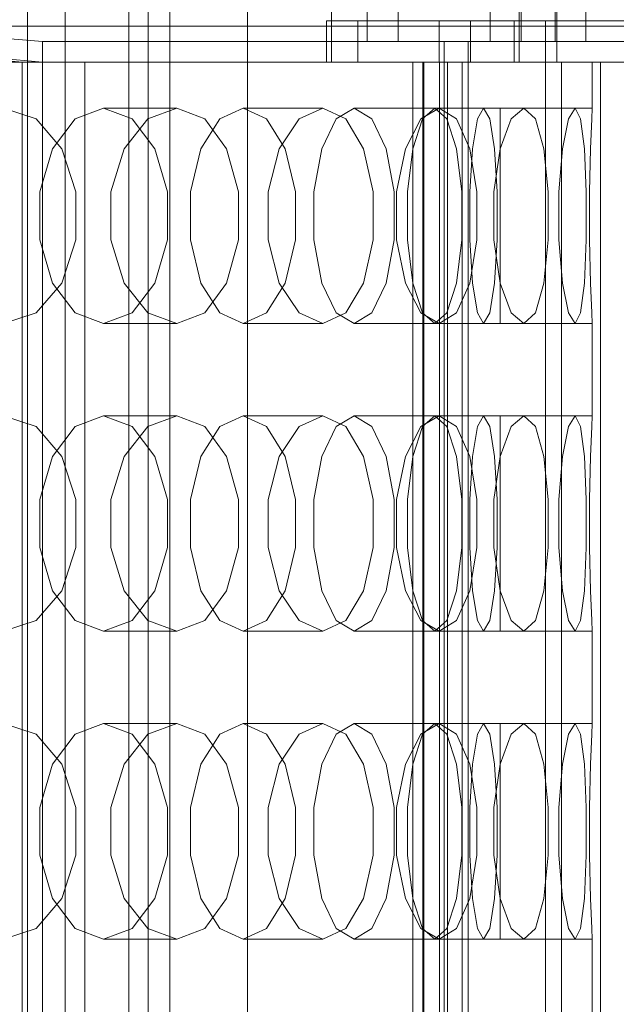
# Model space of a CAD drawing. Header units: millimetres. Extents: x -4738 to 65662, y -68080 to 6847.
# Tile 664 of 1056: x 24731 to 24847, y -17984 to -17792. Entities that reach past the tile are written whole.
import ezdxf

# ---------------------------------------------------------------- set-up
doc = ezdxf.new("R2010")
doc.units = ezdxf.units.MM
for name, color, linetype, lineweight in [('COTAS_P', 1, 'Continuous', 0), ('superior_briquetadora', 7, 'Continuous', 0), ('superior_C02', 7, 'Continuous', 0), ('superior_C02-briq', 7, 'Continuous', 0)]:
    doc.layers.add(name, color=color, linetype=linetype, lineweight=lineweight)
doc.dimstyles.new('R19_100', dxfattribs={"dimtxt": 250, "dimasz": 150, "dimexe": 150, "dimexo": 80, "dimgap": 100, "dimtad": 1, "dimtih": 1, "dimtoh": 1, "dimdsep": 46, "dimcen": 0.09, "dimadec": 0, "dimazin": 0, "dimtfac": 1, "dimtdec": 4, "dimtofl": 0, "dimtmove": 0, "dimatfit": 3, "dimfxl": 1, "dimtolj": 1, "dimtzin": 0, "dimarcsym": 0})

# ---------------------------------------------------------------- blocks, each defined once
blk = doc.blocks.new('DIM_R31_33')
at = {"layer": 'COTAS_P'}
for p, q in [((24250.07, -17080), (24400.07, -17035)), ((26750.07, -17080), (26600.07, -17035)), ((24250.07, -17980), (24250.07, -17080)), ((24250.07, -17080), (26750.07, -17080)), ((24250.07, -17080), (24400.07, -17125)), ((26750.07, -17080), (26600.07, -17125)), ((26750.07, -17980), (26750.07, -17080))]:
    blk.add_line(p, q, dxfattribs=at)
blk.add_text('2500 P', height=250, dxfattribs=at).set_placement((25500.07, -16980))

msp = doc.modelspace()

# ---------------------------------------------------------------- linework, layer by layer
at = {"layer": 'superior_briquetadora'}
for p, q in [((24653.067, -17789), (24735.067, -17796)), ((24791.423, -17792), (24791.423, -17790)), ((24798.423, -17796), (24798.423, -17790)), ((24804.423, -17790), (24804.423, -17796)), ((24822.423, -17796), (24822.423, -17790)), ((24828.067, -17792), (24828.067, -17790)), ((24828.423, -17790), (24828.423, -17796)), ((24835.067, -17796), (24835.067, -17790)), ((24835.423, -17790), (24835.423, -17792)), ((24841.067, -17790), (24841.067, -17796)), ((24790.441, -17792), (24812.428, -17792)), ((24796.57, -17792), (24790.441, -17792)), ((24790.441, -17792), (24790.441, -17800)), ((24835.423, -17792), (24791.423, -17792)), ((24791.423, -17800), (24791.423, -17792)), ((24818.557, -17792), (24796.57, -17792)), ((24796.57, -17800), (24796.57, -17792)), ((24812.428, -17792), (24818.557, -17792)), ((24812.428, -17792), (24812.428, -17800)), ((24818.557, -17792), (24818.557, -17800)), ((24827.086, -17792), (24992.28, -17792)), ((24833.215, -17792), (24827.086, -17792)), ((24827.086, -17792), (24827.086, -17800)), ((24872.067, -17792), (24828.067, -17792)), ((24828.067, -17800), (24828.067, -17792)), ((24998.408, -17792), (24833.215, -17792)), ((24833.215, -17800), (24833.215, -17792)), ((24835.423, -17792), (24835.423, -17800)), ((24731.067, -17800), (24649.067, -17793)), ((25050.067, -17793), (24650.067, -17793)), ((24653.067, -17793), (24735.067, -17800)), ((24653.067, -17793), (25047.067, -17793)), ((24735.067, -17796), (24965.067, -17796)), ((24735.067, -17796), (24735.067, -17800)), ((24735.067, -17796), (24818.067, -17796)), ((24833.215, -17796), (24796.57, -17796)), ((24796.57, -17796), (24813.423, -17796)), ((24796.57, -17800), (24796.57, -17796)), ((24804.423, -17796), (24798.423, -17796)), ((24813.423, -17796), (24850.067, -17796)), ((24813.423, -17796), (24813.423, -17800)), ((24818.067, -17796), (24882.067, -17796)), ((24818.067, -17796), (24818.067, -17800)), ((24828.423, -17796), (24822.423, -17796)), ((25003.55, -17796), (24833.215, -17796)), ((24833.215, -17796), (24850.067, -17796)), ((24833.215, -17800), (24833.215, -17796)), ((24841.067, -17796), (24835.067, -17796)), ((24720.315, -17800), (24734.367, -17800)), ((24739.892, -17800), (24730.137, -17800)), ((24731.067, -18160), (24731.067, -17800)), ((24731.067, -17800), (24735.067, -17800)), ((24814.067, -17800), (24731.067, -17800)), ((24734.367, -17800), (24747.69, -17800)), ((24735.067, -17800), (24735.067, -18160)), ((24965.067, -17800), (24735.067, -17800)), ((24735.067, -17800), (24818.067, -17800)), ((24743.317, -17800), (24739.892, -17800)), ((24743.317, -18160), (24743.317, -17800)), ((24747.69, -17800), (24760.249, -17800)), ((24760.249, -17800), (24772.012, -17800)), ((24772.012, -17800), (24782.948, -17800)), ((24782.948, -17800), (24793.03, -17800)), ((24812.428, -17800), (24790.441, -17800)), ((24790.441, -17800), (24796.57, -17800)), ((24835.423, -17800), (24791.423, -17800)), ((24793.03, -17800), (24802.231, -17800)), ((24796.57, -17800), (24833.215, -17800)), ((24813.423, -17800), (24796.57, -17800)), ((24796.57, -17800), (24818.557, -17800)), ((24802.231, -17800), (24810.529, -17800)), ((24807.294, -17800), (24843.939, -17800)), ((24807.294, -18160), (24807.294, -17800)), ((24807.294, -17800), (24813.423, -17800)), ((24809.276, -17800), (24836.279, -17800)), ((24809.276, -18160), (24809.276, -17800)), ((24809.276, -17800), (24816.936, -17800)), ((24809.426, -17800), (24833.215, -17800)), ((24809.426, -18160), (24809.426, -17800)), ((24809.426, -17800), (24812.49, -17800)), ((24810.529, -17800), (24817.901, -17800)), ((24818.557, -17800), (24812.428, -17800)), ((24836.279, -17800), (24812.49, -17800)), ((24812.49, -17800), (24812.49, -18160)), ((24850.067, -17800), (24813.423, -17800)), ((24813.423, -17800), (24813.423, -18160)), ((24814.067, -18160), (24814.067, -17800)), ((24814.067, -17800), (24818.067, -17800)), ((24843.939, -17800), (24816.936, -17800)), ((24816.936, -17800), (24816.936, -18160)), ((24817.901, -17800), (24824.329, -17800)), ((24818.067, -17800), (24818.067, -18160)), ((24882.067, -17800), (24818.067, -17800)), ((24824.329, -17800), (24829.796, -17800)), ((24992.28, -17800), (24827.086, -17800)), ((24827.086, -17800), (24833.215, -17800)), ((24872.067, -17800), (24828.067, -17800)), ((24829.796, -17800), (24834.288, -17800)), ((24833.215, -17800), (25003.55, -17800)), ((24833.215, -18160), (24833.215, -17800)), ((24833.215, -17800), (24836.279, -17800)), ((24850.067, -17800), (24833.215, -17800)), ((24833.215, -17800), (24998.408, -17800)), ((24834.288, -17800), (24837.794, -17800)), ((24836.279, -17800), (25011.114, -17800)), ((24836.279, -18160), (24836.279, -17800)), ((24836.279, -17800), (24843.939, -17800)), ((25006.614, -17800), (24836.279, -17800)), ((24837.794, -17800), (24840.305, -17800)), ((24840.305, -17800), (24841.814, -17800)), ((24841.814, -17800), (24842.317, -17800)), ((24842.317, -17800), (24842.317, -17809)), ((24843.939, -17800), (25028.416, -17800)), ((24843.939, -18160), (24843.939, -17800)), ((24843.939, -17800), (24850.067, -17800)), ((25018.774, -17800), (24843.939, -17800)), ((24727.43, -17809), (24733.799, -17811.08)), ((24741.433, -17811.08), (24746.98, -17809)), ((24746.98, -17809), (24761.26, -17809)), ((24752.527, -17811.08), (24746.98, -17809)), ((24761.26, -17809), (24755.629, -17811.08)), ((24761.26, -17809), (24766.724, -17811.08)), ((24769.622, -17811.08), (24774.177, -17809)), ((24774.177, -17809), (24789.766, -17809)), ((24778.733, -17811.08), (24774.177, -17809)), ((24789.766, -17809), (24785.118, -17811.08)), ((24789.766, -17809), (24794.231, -17811.08)), ((24792.343, -17811.08), (24795.829, -17809)), ((24795.829, -17809), (24812.459, -17809)), ((24799.316, -17811.08), (24795.829, -17809)), ((24812.459, -17809), (24808.874, -17811.08)), ((24809.207, -17811.08), (24811.565, -17809)), ((24811.565, -17809), (24828.952, -17809)), ((24813.923, -17811.08), (24811.565, -17809)), ((24812.459, -17809), (24815.849, -17811.08)), ((24819.926, -17811.08), (24821.116, -17809)), ((24821.116, -17809), (24838.962, -17809)), ((24822.305, -17811.08), (24821.116, -17809)), ((24824.317, -17809), (24842.317, -17809)), ((24824.317, -17811.08), (24824.317, -17809)), ((24828.952, -17809), (24826.491, -17811.08)), ((24828.952, -17809), (24831.208, -17811.08)), ((24838.962, -17809), (24837.667, -17811.08)), ((24838.962, -17809), (24840.046, -17811.08)), ((24842.317, -17809), (24842.212, -17811.08)), ((24733.799, -17811.08), (24738.797, -17816.906)), ((24736.985, -17816.907), (24741.433, -17811.08)), ((24755.629, -17811.08), (24750.993, -17816.906)), ((24756.975, -17816.907), (24752.527, -17811.08)), ((24765.968, -17816.907), (24769.622, -17811.08)), ((24766.724, -17811.08), (24770.982, -17816.906)), ((24782.387, -17816.907), (24778.733, -17811.08)), ((24785.118, -17811.08), (24781.259, -17816.906)), ((24789.546, -17816.907), (24792.343, -17811.08)), ((24794.231, -17811.08), (24797.677, -17816.906)), ((24802.112, -17816.907), (24799.316, -17811.08)), ((24808.874, -17811.08), (24805.859, -17816.906)), ((24807.316, -17816.907), (24809.207, -17811.08)), ((24815.815, -17816.907), (24813.923, -17811.08)), ((24815.849, -17811.08), (24818.425, -17816.906)), ((24818.973, -17816.907), (24819.926, -17811.08)), ((24823.259, -17816.907), (24822.305, -17811.08)), ((24824.317, -17816.907), (24824.317, -17811.08)), ((24826.491, -17811.08), (24824.37, -17816.906)), ((24831.208, -17811.08), (24832.869, -17816.906)), ((24837.667, -17811.08), (24836.478, -17816.906)), ((24840.046, -17811.08), (24840.764, -17816.906)), ((24842.212, -17811.08), (24841.974, -17816.906)), ((24734.517, -17825.327), (24736.985, -17816.907)), ((24738.797, -17816.906), (24741.529, -17825.326)), ((24750.993, -17816.906), (24748.373, -17825.326)), ((24759.443, -17825.327), (24756.975, -17816.907)), ((24763.941, -17825.327), (24765.968, -17816.907)), ((24770.982, -17816.906), (24773.3, -17825.326)), ((24781.259, -17816.906), (24779.066, -17825.326)), ((24784.414, -17825.327), (24782.387, -17816.907)), ((24787.995, -17825.327), (24789.546, -17816.907)), ((24797.677, -17816.906), (24799.54, -17825.326)), ((24803.664, -17825.327), (24802.112, -17816.907)), ((24805.859, -17816.906), (24804.13, -17825.326)), ((24806.266, -17825.327), (24807.316, -17816.907)), ((24816.864, -17825.327), (24815.815, -17816.907)), ((24818.425, -17816.906), (24819.8, -17825.326)), ((24818.443, -17825.327), (24818.973, -17816.907)), ((24824.37, -17816.906), (24823.137, -17825.326)), ((24823.788, -17825.327), (24823.259, -17816.907)), ((24824.317, -17825.327), (24824.317, -17816.907)), ((24832.869, -17816.906), (24833.734, -17825.326)), ((24836.478, -17816.906), (24835.759, -17825.326)), ((24840.764, -17816.906), (24841.104, -17825.326)), ((24841.974, -17816.906), (24841.783, -17825.326)), ((24734.517, -17834.673), (24734.517, -17825.327)), ((24741.529, -17825.326), (24741.529, -17834.674)), ((24748.373, -17825.326), (24748.373, -17834.674)), ((24759.443, -17834.673), (24759.443, -17825.327)), ((24763.941, -17834.673), (24763.941, -17825.327)), ((24773.3, -17825.326), (24773.3, -17834.674)), ((24779.066, -17825.326), (24779.066, -17834.674)), ((24784.414, -17834.673), (24784.414, -17825.327)), ((24787.995, -17834.673), (24787.995, -17825.327)), ((24799.54, -17825.326), (24799.54, -17834.674)), ((24803.664, -17834.673), (24803.664, -17825.327)), ((24804.13, -17825.326), (24804.13, -17834.674)), ((24806.266, -17834.673), (24806.266, -17825.327)), ((24816.864, -17834.673), (24816.864, -17825.327)), ((24818.443, -17834.673), (24818.443, -17825.327)), ((24819.8, -17825.326), (24819.8, -17834.674)), ((24823.137, -17825.326), (24823.137, -17834.674)), ((24823.788, -17834.673), (24823.788, -17825.327)), ((24824.317, -17834.673), (24824.317, -17825.327)), ((24833.734, -17825.326), (24833.734, -17834.674)), ((24835.759, -17825.326), (24835.759, -17834.674)), ((24841.104, -17825.326), (24841.104, -17834.674)), ((24841.783, -17825.326), (24841.783, -17834.674)), ((24736.985, -17843.093), (24734.517, -17834.673)), ((24741.529, -17834.674), (24738.797, -17843.094)), ((24748.373, -17834.674), (24750.993, -17843.094)), ((24756.975, -17843.093), (24759.443, -17834.673)), ((24765.968, -17843.093), (24763.941, -17834.673)), ((24773.3, -17834.674), (24770.982, -17843.094)), ((24779.066, -17834.674), (24781.259, -17843.094)), ((24782.387, -17843.093), (24784.414, -17834.673)), ((24789.546, -17843.093), (24787.995, -17834.673)), ((24799.54, -17834.674), (24797.677, -17843.094)), ((24802.112, -17843.093), (24803.664, -17834.673)), ((24804.13, -17834.674), (24805.859, -17843.094)), ((24807.316, -17843.093), (24806.266, -17834.673)), ((24815.815, -17843.093), (24816.864, -17834.673)), ((24819.8, -17834.674), (24818.425, -17843.094)), ((24818.973, -17843.093), (24818.443, -17834.673)), ((24823.137, -17834.674), (24824.37, -17843.094)), ((24823.259, -17843.093), (24823.788, -17834.673)), ((24824.317, -17843.093), (24824.317, -17834.673)), ((24833.734, -17834.674), (24832.869, -17843.094)), ((24835.759, -17834.674), (24836.478, -17843.094)), ((24841.104, -17834.674), (24840.764, -17843.094)), ((24841.783, -17834.674), (24841.974, -17843.094)), ((24738.797, -17843.094), (24733.799, -17848.92)), ((24741.433, -17848.92), (24736.985, -17843.093)), ((24750.993, -17843.094), (24755.629, -17848.92)), ((24752.527, -17848.92), (24756.975, -17843.093)), ((24769.622, -17848.92), (24765.968, -17843.093)), ((24770.982, -17843.094), (24766.724, -17848.92)), ((24778.733, -17848.92), (24782.387, -17843.093)), ((24781.259, -17843.094), (24785.118, -17848.92)), ((24792.343, -17848.92), (24789.546, -17843.093)), ((24797.677, -17843.094), (24794.23, -17848.92)), ((24799.316, -17848.92), (24802.112, -17843.093)), ((24805.859, -17843.094), (24808.874, -17848.92)), ((24809.207, -17848.92), (24807.316, -17843.093)), ((24813.923, -17848.92), (24815.815, -17843.093)), ((24818.425, -17843.094), (24815.849, -17848.92)), ((24819.926, -17848.92), (24818.973, -17843.093)), ((24822.305, -17848.92), (24823.259, -17843.093)), ((24824.317, -17848.92), (24824.317, -17843.093)), ((24824.37, -17843.094), (24826.491, -17848.92)), ((24832.869, -17843.094), (24831.208, -17848.92)), ((24836.478, -17843.094), (24837.667, -17848.92)), ((24840.764, -17843.094), (24840.046, -17848.92)), ((24841.974, -17843.094), (24842.212, -17848.92)), ((24733.799, -17848.92), (24727.43, -17851)), ((24746.98, -17851), (24741.433, -17848.92)), ((24746.98, -17851), (24752.527, -17848.92)), ((24755.629, -17848.92), (24761.26, -17851)), ((24766.724, -17848.92), (24761.26, -17851)), ((24774.177, -17851), (24769.622, -17848.92)), ((24774.177, -17851), (24778.733, -17848.92)), ((24785.118, -17848.92), (24789.766, -17851)), ((24794.23, -17848.92), (24789.766, -17851)), ((24795.829, -17851), (24792.343, -17848.92)), ((24795.829, -17851), (24799.316, -17848.92)), ((24808.874, -17848.92), (24812.459, -17851)), ((24811.565, -17851), (24809.207, -17848.92)), ((24811.565, -17851), (24813.923, -17848.92)), ((24815.849, -17848.92), (24812.459, -17851)), ((24821.116, -17851), (24819.926, -17848.92)), ((24821.116, -17851), (24822.305, -17848.92)), ((24824.317, -17851), (24824.317, -17848.92)), ((24826.491, -17848.92), (24828.952, -17851)), ((24831.208, -17848.92), (24828.952, -17851)), ((24837.667, -17848.92), (24838.962, -17851)), ((24840.046, -17848.92), (24838.962, -17851)), ((24842.212, -17848.92), (24842.317, -17851)), ((24746.98, -17851), (24761.26, -17851)), ((24774.177, -17851), (24789.766, -17851)), ((24795.829, -17851), (24812.459, -17851)), ((24811.565, -17851), (24828.952, -17851)), ((24821.116, -17851), (24838.962, -17851)), ((24824.317, -17851), (24842.317, -17851)), ((24842.317, -17851), (24842.317, -17869)), ((24727.43, -17869), (24733.799, -17871.08)), ((24741.433, -17871.08), (24746.98, -17869)), ((24746.98, -17869), (24761.26, -17869)), ((24752.527, -17871.08), (24746.98, -17869)), ((24761.26, -17869), (24755.629, -17871.08)), ((24761.26, -17869), (24766.724, -17871.08)), ((24769.622, -17871.08), (24774.177, -17869)), ((24774.177, -17869), (24789.766, -17869)), ((24778.733, -17871.08), (24774.177, -17869)), ((24789.766, -17869), (24785.118, -17871.08)), ((24789.766, -17869), (24794.231, -17871.08)), ((24792.343, -17871.08), (24795.829, -17869)), ((24795.829, -17869), (24812.459, -17869)), ((24799.316, -17871.08), (24795.829, -17869)), ((24812.459, -17869), (24808.874, -17871.08)), ((24809.207, -17871.08), (24811.565, -17869)), ((24811.565, -17869), (24828.952, -17869)), ((24813.923, -17871.08), (24811.565, -17869)), ((24812.459, -17869), (24815.849, -17871.08)), ((24819.926, -17871.08), (24821.116, -17869)), ((24821.116, -17869), (24838.962, -17869)), ((24822.305, -17871.08), (24821.116, -17869)), ((24824.317, -17869), (24842.317, -17869)), ((24824.317, -17871.08), (24824.317, -17869)), ((24828.952, -17869), (24826.491, -17871.08)), ((24828.952, -17869), (24831.208, -17871.08)), ((24838.962, -17869), (24837.667, -17871.08)), ((24838.962, -17869), (24840.046, -17871.08)), ((24842.317, -17869), (24842.212, -17871.08)), ((24733.799, -17871.08), (24738.797, -17876.906)), ((24736.985, -17876.907), (24741.433, -17871.08)), ((24755.629, -17871.08), (24750.993, -17876.906)), ((24756.975, -17876.907), (24752.527, -17871.08)), ((24765.968, -17876.907), (24769.622, -17871.08)), ((24766.724, -17871.08), (24770.982, -17876.906)), ((24782.387, -17876.907), (24778.733, -17871.08)), ((24785.118, -17871.08), (24781.259, -17876.906)), ((24789.546, -17876.907), (24792.343, -17871.08)), ((24794.231, -17871.08), (24797.677, -17876.906)), ((24802.112, -17876.907), (24799.316, -17871.08)), ((24808.874, -17871.08), (24805.859, -17876.906)), ((24807.316, -17876.907), (24809.207, -17871.08)), ((24815.815, -17876.907), (24813.923, -17871.08)), ((24815.849, -17871.08), (24818.425, -17876.906)), ((24818.973, -17876.907), (24819.926, -17871.08)), ((24823.259, -17876.907), (24822.305, -17871.08)), ((24824.317, -17876.907), (24824.317, -17871.08)), ((24826.491, -17871.08), (24824.37, -17876.906)), ((24831.208, -17871.08), (24832.869, -17876.906)), ((24837.667, -17871.08), (24836.478, -17876.906)), ((24840.046, -17871.08), (24840.764, -17876.906)), ((24842.212, -17871.08), (24841.974, -17876.906)), ((24734.517, -17885.327), (24736.985, -17876.907)), ((24738.797, -17876.906), (24741.529, -17885.326)), ((24750.993, -17876.906), (24748.373, -17885.326)), ((24759.443, -17885.327), (24756.975, -17876.907)), ((24763.941, -17885.327), (24765.968, -17876.907)), ((24770.982, -17876.906), (24773.3, -17885.326)), ((24781.259, -17876.906), (24779.066, -17885.326)), ((24784.414, -17885.327), (24782.387, -17876.907)), ((24787.995, -17885.327), (24789.546, -17876.907)), ((24797.677, -17876.906), (24799.54, -17885.326)), ((24803.664, -17885.327), (24802.112, -17876.907)), ((24805.859, -17876.906), (24804.13, -17885.326)), ((24806.266, -17885.327), (24807.316, -17876.907)), ((24816.864, -17885.327), (24815.815, -17876.907)), ((24818.425, -17876.906), (24819.8, -17885.326)), ((24818.443, -17885.327), (24818.973, -17876.907)), ((24824.37, -17876.906), (24823.137, -17885.326)), ((24823.788, -17885.327), (24823.259, -17876.907)), ((24824.317, -17885.327), (24824.317, -17876.907)), ((24832.869, -17876.906), (24833.734, -17885.326)), ((24836.478, -17876.906), (24835.759, -17885.326)), ((24840.764, -17876.906), (24841.104, -17885.326)), ((24841.974, -17876.906), (24841.783, -17885.326)), ((24734.517, -17894.673), (24734.517, -17885.327)), ((24741.529, -17885.326), (24741.529, -17894.674)), ((24748.373, -17885.326), (24748.373, -17894.674)), ((24759.443, -17894.673), (24759.443, -17885.327)), ((24763.941, -17894.673), (24763.941, -17885.327)), ((24773.3, -17885.326), (24773.3, -17894.674)), ((24779.066, -17885.326), (24779.066, -17894.674)), ((24784.414, -17894.673), (24784.414, -17885.327)), ((24787.995, -17894.673), (24787.995, -17885.327)), ((24799.54, -17885.326), (24799.54, -17894.674)), ((24803.664, -17894.673), (24803.664, -17885.327)), ((24804.13, -17885.326), (24804.13, -17894.674)), ((24806.266, -17894.673), (24806.266, -17885.327)), ((24816.864, -17894.673), (24816.864, -17885.327)), ((24818.443, -17894.673), (24818.443, -17885.327)), ((24819.8, -17885.326), (24819.8, -17894.674)), ((24823.137, -17885.326), (24823.137, -17894.674)), ((24823.788, -17894.673), (24823.788, -17885.327)), ((24824.317, -17894.673), (24824.317, -17885.327)), ((24833.734, -17885.326), (24833.734, -17894.674)), ((24835.759, -17885.326), (24835.759, -17894.674)), ((24841.104, -17885.326), (24841.104, -17894.674)), ((24841.783, -17885.326), (24841.783, -17894.674)), ((24736.985, -17903.093), (24734.517, -17894.673)), ((24741.529, -17894.674), (24738.797, -17903.094)), ((24748.373, -17894.674), (24750.993, -17903.094)), ((24756.975, -17903.093), (24759.443, -17894.673)), ((24765.968, -17903.093), (24763.941, -17894.673)), ((24773.3, -17894.674), (24770.982, -17903.094)), ((24779.066, -17894.674), (24781.259, -17903.094)), ((24782.387, -17903.093), (24784.414, -17894.673)), ((24789.546, -17903.093), (24787.995, -17894.673)), ((24799.54, -17894.674), (24797.677, -17903.094)), ((24802.112, -17903.093), (24803.664, -17894.673)), ((24804.13, -17894.674), (24805.859, -17903.094)), ((24807.316, -17903.093), (24806.266, -17894.673)), ((24815.815, -17903.093), (24816.864, -17894.673)), ((24819.8, -17894.674), (24818.425, -17903.094)), ((24818.973, -17903.093), (24818.443, -17894.673)), ((24823.137, -17894.674), (24824.37, -17903.094)), ((24823.259, -17903.093), (24823.788, -17894.673)), ((24824.317, -17903.093), (24824.317, -17894.673)), ((24833.734, -17894.674), (24832.869, -17903.094)), ((24835.759, -17894.674), (24836.478, -17903.094)), ((24841.104, -17894.674), (24840.764, -17903.094)), ((24841.783, -17894.674), (24841.974, -17903.094)), ((24738.797, -17903.094), (24733.799, -17908.92)), ((24741.433, -17908.92), (24736.985, -17903.093)), ((24750.993, -17903.094), (24755.629, -17908.92)), ((24752.527, -17908.92), (24756.975, -17903.093)), ((24769.622, -17908.92), (24765.968, -17903.093)), ((24770.982, -17903.094), (24766.724, -17908.92)), ((24778.733, -17908.92), (24782.387, -17903.093)), ((24781.259, -17903.094), (24785.118, -17908.92)), ((24792.343, -17908.92), (24789.546, -17903.093)), ((24797.677, -17903.094), (24794.23, -17908.92)), ((24799.316, -17908.92), (24802.112, -17903.093)), ((24805.859, -17903.094), (24808.874, -17908.92)), ((24809.207, -17908.92), (24807.316, -17903.093)), ((24813.923, -17908.92), (24815.815, -17903.093)), ((24818.425, -17903.094), (24815.849, -17908.92)), ((24819.926, -17908.92), (24818.973, -17903.093)), ((24822.305, -17908.92), (24823.259, -17903.093)), ((24824.317, -17908.92), (24824.317, -17903.093)), ((24824.37, -17903.094), (24826.491, -17908.92)), ((24832.869, -17903.094), (24831.208, -17908.92)), ((24836.478, -17903.094), (24837.667, -17908.92)), ((24840.764, -17903.094), (24840.046, -17908.92)), ((24841.974, -17903.094), (24842.212, -17908.92)), ((24733.799, -17908.92), (24727.43, -17911)), ((24746.98, -17911), (24741.433, -17908.92)), ((24746.98, -17911), (24752.527, -17908.92)), ((24755.629, -17908.92), (24761.26, -17911)), ((24766.724, -17908.92), (24761.26, -17911)), ((24774.177, -17911), (24769.622, -17908.92)), ((24774.177, -17911), (24778.733, -17908.92)), ((24785.118, -17908.92), (24789.766, -17911)), ((24794.23, -17908.92), (24789.766, -17911)), ((24795.829, -17911), (24792.343, -17908.92)), ((24795.829, -17911), (24799.316, -17908.92)), ((24808.874, -17908.92), (24812.459, -17911)), ((24811.565, -17911), (24809.207, -17908.92)), ((24811.565, -17911), (24813.923, -17908.92)), ((24815.849, -17908.92), (24812.459, -17911)), ((24821.116, -17911), (24819.926, -17908.92)), ((24821.116, -17911), (24822.305, -17908.92)), ((24824.317, -17911), (24824.317, -17908.92)), ((24826.491, -17908.92), (24828.952, -17911)), ((24831.208, -17908.92), (24828.952, -17911)), ((24837.667, -17908.92), (24838.962, -17911)), ((24840.046, -17908.92), (24838.962, -17911)), ((24842.212, -17908.92), (24842.317, -17911)), ((24746.98, -17911), (24761.26, -17911)), ((24774.177, -17911), (24789.766, -17911)), ((24795.829, -17911), (24812.459, -17911)), ((24811.565, -17911), (24828.952, -17911)), ((24821.116, -17911), (24838.962, -17911)), ((24824.317, -17911), (24842.317, -17911)), ((24842.317, -17911), (24842.317, -17929)), ((24727.43, -17929), (24733.799, -17931.08)), ((24741.433, -17931.08), (24746.98, -17929)), ((24746.98, -17929), (24761.26, -17929)), ((24752.527, -17931.08), (24746.98, -17929)), ((24761.26, -17929), (24755.629, -17931.08)), ((24761.26, -17929), (24766.724, -17931.08)), ((24769.622, -17931.08), (24774.177, -17929)), ((24774.177, -17929), (24789.766, -17929)), ((24778.733, -17931.08), (24774.177, -17929)), ((24789.766, -17929), (24785.118, -17931.08)), ((24789.766, -17929), (24794.231, -17931.08)), ((24792.343, -17931.08), (24795.829, -17929)), ((24795.829, -17929), (24812.459, -17929)), ((24799.316, -17931.08), (24795.829, -17929)), ((24812.459, -17929), (24808.874, -17931.08)), ((24809.207, -17931.08), (24811.565, -17929)), ((24811.565, -17929), (24828.952, -17929)), ((24813.923, -17931.08), (24811.565, -17929)), ((24812.459, -17929), (24815.849, -17931.08)), ((24819.926, -17931.08), (24821.116, -17929)), ((24821.116, -17929), (24838.962, -17929)), ((24822.305, -17931.08), (24821.116, -17929)), ((24824.317, -17929), (24842.317, -17929)), ((24824.317, -17931.08), (24824.317, -17929)), ((24828.952, -17929), (24826.491, -17931.08)), ((24828.952, -17929), (24831.208, -17931.08)), ((24838.962, -17929), (24837.667, -17931.08)), ((24838.962, -17929), (24840.046, -17931.08)), ((24842.317, -17929), (24842.212, -17931.08)), ((24733.799, -17931.08), (24738.797, -17936.906)), ((24736.985, -17936.907), (24741.433, -17931.08)), ((24755.629, -17931.08), (24750.993, -17936.906)), ((24756.975, -17936.907), (24752.527, -17931.08)), ((24765.968, -17936.907), (24769.622, -17931.08)), ((24766.724, -17931.08), (24770.982, -17936.906)), ((24782.387, -17936.907), (24778.733, -17931.08)), ((24785.118, -17931.08), (24781.259, -17936.906)), ((24789.546, -17936.907), (24792.343, -17931.08)), ((24794.231, -17931.08), (24797.677, -17936.906)), ((24802.112, -17936.907), (24799.316, -17931.08)), ((24808.874, -17931.08), (24805.859, -17936.906)), ((24807.316, -17936.907), (24809.207, -17931.08)), ((24815.815, -17936.907), (24813.923, -17931.08)), ((24815.849, -17931.08), (24818.425, -17936.906)), ((24818.973, -17936.907), (24819.926, -17931.08)), ((24823.259, -17936.907), (24822.305, -17931.08)), ((24824.317, -17936.907), (24824.317, -17931.08)), ((24826.491, -17931.08), (24824.37, -17936.906)), ((24831.208, -17931.08), (24832.869, -17936.906)), ((24837.667, -17931.08), (24836.478, -17936.906)), ((24840.046, -17931.08), (24840.764, -17936.906)), ((24842.212, -17931.08), (24841.974, -17936.906)), ((24734.517, -17945.327), (24736.985, -17936.907)), ((24738.797, -17936.906), (24741.529, -17945.326)), ((24750.993, -17936.906), (24748.373, -17945.326)), ((24759.443, -17945.327), (24756.975, -17936.907)), ((24763.941, -17945.327), (24765.968, -17936.907)), ((24770.982, -17936.906), (24773.3, -17945.326)), ((24781.259, -17936.906), (24779.066, -17945.326)), ((24784.414, -17945.327), (24782.387, -17936.907)), ((24787.995, -17945.327), (24789.546, -17936.907)), ((24797.677, -17936.906), (24799.54, -17945.326)), ((24803.664, -17945.327), (24802.112, -17936.907)), ((24805.859, -17936.906), (24804.13, -17945.326)), ((24806.266, -17945.327), (24807.316, -17936.907)), ((24816.864, -17945.327), (24815.815, -17936.907)), ((24818.425, -17936.906), (24819.8, -17945.326)), ((24818.443, -17945.327), (24818.973, -17936.907)), ((24824.37, -17936.906), (24823.137, -17945.326)), ((24823.788, -17945.327), (24823.259, -17936.907)), ((24824.317, -17945.327), (24824.317, -17936.907)), ((24832.869, -17936.906), (24833.734, -17945.326)), ((24836.478, -17936.906), (24835.759, -17945.326)), ((24840.764, -17936.906), (24841.104, -17945.326)), ((24841.974, -17936.906), (24841.783, -17945.326)), ((24734.517, -17954.673), (24734.517, -17945.327)), ((24741.529, -17945.326), (24741.529, -17954.674)), ((24748.373, -17945.326), (24748.373, -17954.674)), ((24759.443, -17954.673), (24759.443, -17945.327)), ((24763.941, -17954.673), (24763.941, -17945.327)), ((24773.3, -17945.326), (24773.3, -17954.674)), ((24779.066, -17945.326), (24779.066, -17954.674)), ((24784.414, -17954.673), (24784.414, -17945.327)), ((24787.995, -17954.673), (24787.995, -17945.327)), ((24799.54, -17945.326), (24799.54, -17954.674)), ((24803.664, -17954.673), (24803.664, -17945.327)), ((24804.13, -17945.326), (24804.13, -17954.674)), ((24806.266, -17954.673), (24806.266, -17945.327)), ((24816.864, -17954.673), (24816.864, -17945.327)), ((24818.443, -17954.673), (24818.443, -17945.327)), ((24819.8, -17945.326), (24819.8, -17954.674)), ((24823.137, -17945.326), (24823.137, -17954.674)), ((24823.788, -17954.673), (24823.788, -17945.327)), ((24824.317, -17954.673), (24824.317, -17945.327)), ((24833.734, -17945.326), (24833.734, -17954.674)), ((24835.759, -17945.326), (24835.759, -17954.674)), ((24841.104, -17945.326), (24841.104, -17954.674)), ((24841.783, -17945.326), (24841.783, -17954.674)), ((24736.985, -17963.093), (24734.517, -17954.673)), ((24741.529, -17954.674), (24738.797, -17963.094)), ((24748.373, -17954.674), (24750.993, -17963.094)), ((24756.975, -17963.093), (24759.443, -17954.673)), ((24765.968, -17963.093), (24763.941, -17954.673)), ((24773.3, -17954.674), (24770.982, -17963.094)), ((24779.066, -17954.674), (24781.259, -17963.094)), ((24782.387, -17963.093), (24784.414, -17954.673)), ((24789.546, -17963.093), (24787.995, -17954.673)), ((24799.54, -17954.674), (24797.677, -17963.094)), ((24802.112, -17963.093), (24803.664, -17954.673)), ((24804.13, -17954.674), (24805.859, -17963.094)), ((24807.316, -17963.093), (24806.266, -17954.673)), ((24815.815, -17963.093), (24816.864, -17954.673)), ((24819.8, -17954.674), (24818.425, -17963.094)), ((24818.973, -17963.093), (24818.443, -17954.673)), ((24823.137, -17954.674), (24824.37, -17963.094)), ((24823.259, -17963.093), (24823.788, -17954.673)), ((24824.317, -17963.093), (24824.317, -17954.673)), ((24833.734, -17954.674), (24832.869, -17963.094)), ((24835.759, -17954.674), (24836.478, -17963.094)), ((24841.104, -17954.674), (24840.764, -17963.094)), ((24841.783, -17954.674), (24841.974, -17963.094)), ((24738.797, -17963.094), (24733.799, -17968.92)), ((24741.433, -17968.92), (24736.985, -17963.093)), ((24750.993, -17963.094), (24755.629, -17968.92)), ((24752.527, -17968.92), (24756.975, -17963.093)), ((24769.622, -17968.92), (24765.968, -17963.093)), ((24770.982, -17963.094), (24766.724, -17968.92)), ((24778.733, -17968.92), (24782.387, -17963.093)), ((24781.259, -17963.094), (24785.118, -17968.92)), ((24792.343, -17968.92), (24789.546, -17963.093)), ((24797.677, -17963.094), (24794.23, -17968.92)), ((24799.316, -17968.92), (24802.112, -17963.093)), ((24805.859, -17963.094), (24808.874, -17968.92)), ((24809.207, -17968.92), (24807.316, -17963.093)), ((24813.923, -17968.92), (24815.815, -17963.093)), ((24818.425, -17963.094), (24815.849, -17968.92)), ((24819.926, -17968.92), (24818.973, -17963.093)), ((24822.305, -17968.92), (24823.259, -17963.093)), ((24824.317, -17968.92), (24824.317, -17963.093)), ((24824.37, -17963.094), (24826.491, -17968.92)), ((24832.869, -17963.094), (24831.208, -17968.92)), ((24836.478, -17963.094), (24837.667, -17968.92)), ((24840.764, -17963.094), (24840.046, -17968.92)), ((24841.974, -17963.094), (24842.212, -17968.92)), ((24733.799, -17968.92), (24727.43, -17971)), ((24746.98, -17971), (24741.433, -17968.92)), ((24746.98, -17971), (24752.527, -17968.92)), ((24755.629, -17968.92), (24761.26, -17971)), ((24766.724, -17968.92), (24761.26, -17971)), ((24774.177, -17971), (24769.622, -17968.92)), ((24774.177, -17971), (24778.733, -17968.92)), ((24785.118, -17968.92), (24789.766, -17971)), ((24794.23, -17968.92), (24789.766, -17971)), ((24795.829, -17971), (24792.343, -17968.92)), ((24795.829, -17971), (24799.316, -17968.92)), ((24808.874, -17968.92), (24812.459, -17971)), ((24811.565, -17971), (24809.207, -17968.92)), ((24811.565, -17971), (24813.923, -17968.92)), ((24815.849, -17968.92), (24812.459, -17971)), ((24821.116, -17971), (24819.926, -17968.92)), ((24821.116, -17971), (24822.305, -17968.92)), ((24824.317, -17971), (24824.317, -17968.92)), ((24826.491, -17968.92), (24828.952, -17971)), ((24831.208, -17968.92), (24828.952, -17971)), ((24837.667, -17968.92), (24838.962, -17971)), ((24840.046, -17968.92), (24838.962, -17971)), ((24842.212, -17968.92), (24842.317, -17971)), ((24746.98, -17971), (24761.26, -17971)), ((24774.177, -17971), (24789.766, -17971)), ((24795.829, -17971), (24812.459, -17971)), ((24811.565, -17971), (24828.952, -17971)), ((24821.116, -17971), (24838.962, -17971)), ((24824.317, -17971), (24842.317, -17971)), ((24842.317, -17971), (24842.317, -17989))]:
    msp.add_line(p, q, dxfattribs=at)
at = {"layer": 'superior_C02'}
for p, q in [((24732.146, -17700), (24732.146, -18300)), ((24739.498, -17700), (24739.498, -18300)), ((24751.886, -18300), (24751.886, -17700)), ((24755.692, -17700), (24755.692, -18300)), ((24759.917, -17700), (24759.917, -18300))]:
    msp.add_line(p, q, dxfattribs=at)
at = {"layer": 'superior_C02-briq'}
msp.add_line((24775.067, -17725), (24775.067, -18275), dxfattribs=at)

# ---------------------------------------------------------------- dimensions: what is measured, and where the dimension line sits
at = {"layer": 'COTAS_P'}
dim = msp.add_aligned_dim(p1=(24250.067, -17980), p2=(26750.067, -17980), distance=900, text='<> P', dimstyle='R19_100', dxfattribs=at)
dim.commit()
dim.dimension.update_dxf_attribs({"geometry": 'DIM_R31_33', "text_midpoint": (25500.067, -17080)})

doc.saveas('drawing.dxf')
